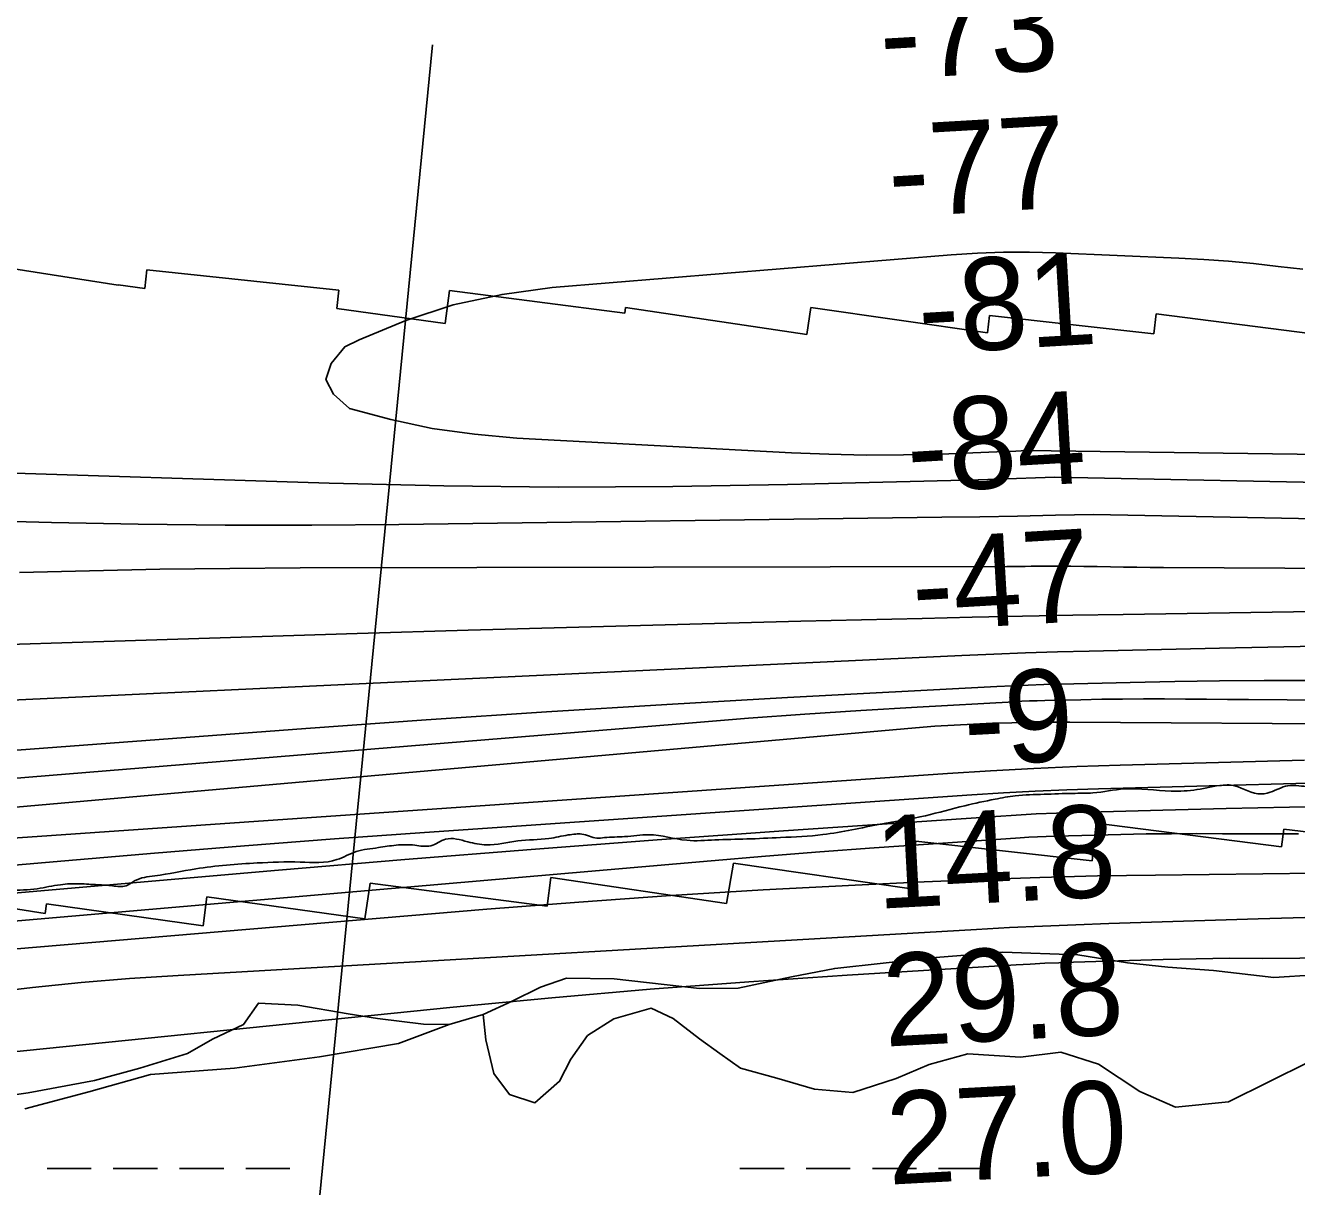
# Model space of a CAD drawing. Extents: x 3297772 to 3335630, y 634068 to 659439.
# Drawn here: x 3325853 to 3326774, y 645232 to 646073 of the extents above; entities that cross this region are included whole.
import ezdxf

# ---------------------------------------------------------------- set-up
doc = ezdxf.new("R2010")
doc.units = 0
for name, color, linetype in [('V-RIVR-EDGE', 7, 'Continuous'), ('V-RIVR-RANG', 7, 'Continuous'), ('V-RRAP-RVMT', 7, 'Continuous'), ('V-SITE-VEGE', 7, 'Continuous'), ('V-TOPO-DPTH', 7, 'Continuous'), ('V-TOPO-MAJR', 7, 'Continuous'), ('V-TOPO-MINR', 7, 'Continuous'), ('V-TOPO-WATR', 7, 'Continuous'), ('V-WETL-SWMP', 7, 'Continuous')]:
    doc.layers.add(name, color=color, linetype=linetype)

msp = doc.modelspace()

# ---------------------------------------------------------------- linework, layer by layer
at = {"layer": 'V-RIVR-EDGE'}
msp.add_spline([(3325196.76, 645366.57), (3325219.07, 645371.99), (3325232.62, 645380.37), (3325238.11, 645381.45), (3325244.69, 645381.43), (3325256.03, 645384.7), (3325270.28, 645383.93), (3325278.69, 645383.91), (3325292.94, 645383.87), (3325303.18, 645385.68), (3325337.93, 645393.27), (3325341.96, 645396.18), (3325345.26, 645400.19), (3325350.02, 645402.74), (3325363.55, 645407.09), (3325383.3, 645410.34), (3325403.77, 645410.65), (3325424.61, 645412.06), (3325447.65, 645414.56), (3325474.71, 645418.52), (3325488.24, 645421.04), (3325503.6, 645423.2), (3325524.43, 645423.51), (3325540.88, 645421.28), (3325546.37, 645422.36), (3325555.87, 645423.43), (3325573.43, 645427.41), (3325598.29, 645430.64), (3325642.54, 645437.11), (3325676.18, 645439.95), (3325709.08, 645440.6), (3325736.86, 645438.7), (3325745.63, 645439.05), (3325778.18, 645445.91), (3325790.25, 645447.71), (3325816.2, 645448.01), (3325841.42, 645446.85), (3325861.17, 645447.9), (3325877.99, 645450.78), (3325891.88, 645451.48), (3325905.04, 645450.72), (3325915.64, 645449.96), (3325925.51, 645449.94), (3325931.73, 645453.58), (3325946.36, 645457.2), (3325975.98, 645462.24), (3326020.59, 645466.52), (3326051.66, 645467.17), (3326078.35, 645468.93), (3326092.26, 645474.75), (3326108.35, 645477.63), (3326121.15, 645479.43), (3326134.67, 645479.39), (3326146.37, 645479), (3326156.98, 645483.73), (3326173.06, 645481.86), (3326186.58, 645479.63), (3326209.25, 645482.5), (3326231.92, 645484.27), (3326245.82, 645486.8), (3326251.3, 645487.51), (3326255.69, 645487.5), (3326266.65, 645484.55), (3326272.13, 645484.9), (3326286.76, 645485.6), (3326304.31, 645487.02), (3326331.71, 645482.93), (3326352.19, 645483.24), (3326375.22, 645483.92), (3326399.71, 645484.95), (3326430.42, 645487.07), (3326472.11, 645494.64), (3326504.66, 645500.78), (3326533.19, 645508.02), (3326555.14, 645512.72), (3326569.77, 645515.24), (3326590.6, 645516.28), (3326611.44, 645516.96), (3326626.07, 645517.29), (3326648.74, 645520.16), (3326682.73, 645518.61), (3326701.37, 645519.67), (3326720.39, 645522.91), (3326726.24, 645522.89), (3326745.6, 645516.63), (3326754.37, 645517.71), (3326767.18, 645522.43), (3326775.22, 645522.41), (3326789.47, 645520.91), (3326806.64, 645515.75), (3326817.97, 645513.16), (3326835.51, 645512.75), (3326847.57, 645511.63), (3326853.78, 645509.42), (3326864.75, 645508.29), (3326886.31, 645508.61), (3326901.66, 645506.01), (3326929.42, 645497.17), (3326947.69, 645495.3), (3326969.62, 645490.49), (3326983.5, 645489.36), (3327007.99, 645487.47), (3327024.79, 645482.31), (3327048.53, 645473.84), (3327083.59, 645460.96), (3327102.59, 645457.26), (3327123.05, 645450.63), (3327142.04, 645445.1), (3327153.38, 645445.8), (3327176.02, 645437.34), (3327197.58, 645434.36), (3327219.15, 645434.31), (3327235.22, 645431.71), (3327254.59, 645429.83), (3327257.15, 645427.63), (3327254.58, 645423.62), (3327249.09, 645419.98), (3327247.62, 645417.42), (3327250.17, 645413.76), (3327256.38, 645412.65), (3327262.23, 645412.63), (3327269.91, 645413.71), (3327273.57, 645415.53), (3327277.23, 645418.81), (3327282.37, 645427.57), (3327290.05, 645429.75), (3327306.5, 645429.71), (3327316.74, 645430.05), (3327337.57, 645429.63), (3327362.43, 645429.2), (3327376.69, 645429.53), (3327392.41, 645433.15), (3327421.31, 645438.93), (3327454.21, 645442.13), (3327473.95, 645442.45), (3327488.21, 645443.15), (3327510.89, 645448.57), (3327539.05, 645455.08), (3327565.4, 645464.89), (3327591.75, 645477.62), (3327596.87, 645480.16), (3327603.46, 645484.17), (3327608.95, 645487.08), (3327619.57, 645492.9), (3327619.57, 645494.37), (3327617.02, 645498.39), (3327616.66, 645500.59), (3327617.4, 645502.05), (3327621.42, 645504.6), (3327628.37, 645504.94), (3327642.63, 645507.47), (3327647.02, 645508.55), (3327651.79, 645514.39), (3327652.52, 645515.85), (3327653.64, 645524.26), (3327655.1, 645524.62), (3327658.03, 645524.61), (3327668.26, 645523.85), (3327673.01, 645523.84), (3327674.11, 645522.74), (3327674.47, 645519.82), (3327680.68, 645519.8), (3327691.65, 645521.24), (3327699.33, 645523.05), (3327707.74, 645523.39), (3327709.93, 645524.12), (3327712.14, 645527.4), (3327715.43, 645530.32), (3327716.9, 645531.41), (3327729.69, 645531.38), (3327739.2, 645532.09), (3327745.78, 645532.44), (3327750.9, 645534.98), (3327757.12, 645537.53), (3327772.48, 645538.95), (3327784.91, 645539.65), (3327802.45, 645538.88), (3327817.07, 645535.91), (3327829.86, 645534.06), (3327842.28, 645532.93), (3327856.91, 645533.26), (3327866.41, 645534.33), (3327870.44, 645536.51), (3327879.22, 645537.22), (3327886.16, 645537.57), (3327892.01, 645538.65), (3327898.23, 645538.64), (3327904.08, 645538.62), (3327915.77, 645534.94), (3327925.63, 645534.55), (3327947.21, 645537.06), (3327969.14, 645537.73), (3327991.81, 645538.04), (3328022.88, 645537.6), (3328037.49, 645535.74), (3328060.16, 645536.04), (3328088.31, 645536.34), (3328117.55, 645537.37), (3328121.94, 645535.89), (3328132.53, 645533.67), (3328150.81, 645535.09), (3328167.63, 645534.32), (3328186.64, 645536.83), (3328199.44, 645540.09), (3328214.44, 645541.88), (3328232.35, 645542.93), (3328250.99, 645542.15), (3328289.37, 645541.69), (3328309.85, 645543.84), (3328325.21, 645547.82), (3328337.3, 645556.56), (3328349.76, 645568.96), (3328357.82, 645579.54), (3328362.59, 645586.47), (3328365.52, 645587.93), (3328369.54, 645588.28), (3328387.82, 645586.41), (3328406.82, 645583.07), (3328410.84, 645583.06), (3328415.59, 645584.15), (3328422.17, 645584.13), (3328433.86, 645580.81), (3328450.66, 645574.56), (3328468.55, 645563.91), (3328480.23, 645556.57), (3328490.82, 645555.09), (3328505.81, 645553.22), (3328518.95, 645546.97), (3328533.19, 645539.99), (3328537.57, 645539.25), (3328541.23, 645539.97), (3328548.17, 645537.4), (3328551.82, 645534.1), (3328555.84, 645532.63), (3328561.68, 645532.25), (3328569.73, 645533.69), (3328596.79, 645537.64), (3328623.85, 645539.77), (3328643.95, 645540.45), (3328661.5, 645541.87), (3328682.34, 645542.18), (3328707.93, 645541.39), (3328751.8, 645544.94), (3328776.29, 645544.14), (3328800.41, 645542.99), (3328822.34, 645540.74), (3328852.31, 645540.3), (3328872.42, 645539.52), (3328885.21, 645538.03), (3328904.21, 645535.05), (3328911.52, 645534.67), (3328920.29, 645534.65), (3328935.65, 645535.34), (3328949.9, 645535.67), (3328970.74, 645535.26), (3328996.69, 645533), (3329015.69, 645532.22), (3329030.32, 645534.01), (3329055.19, 645539.07), (3329082.26, 645548.5), (3329110.8, 645559.4), (3329140.81, 645572.85), (3329150.69, 645574.29), (3329156.53, 645572.81), (3329161.99, 645564.03), (3329167.83, 645559.26), (3329176.96, 645555.22), (3329189.39, 645555.19), (3329198.9, 645558.09), (3329204.02, 645560.27), (3329207.32, 645563.91), (3329210.26, 645571.22), (3329213.2, 645575.96), (3329221.99, 645583.25), (3329230.78, 645588.35), (3329243.95, 645594.9), (3329264.07, 645601.43), (3329299.92, 645609.38), (3329325.51, 645612.24), (3329356.22, 645614.36), (3329383.65, 645617.58), (3329433.01, 645624.4), (3329465.56, 645631.27), (3329478.74, 645637.45), (3329492.65, 645643.26), (3329501.79, 645643.97), (3329512.02, 645644.68), (3329517.87, 645644.66), (3329517.87, 645642.84), (3329522.24, 645637.71), (3329527.36, 645636.6), (3329531.01, 645636.95), (3329539.79, 645639.13), (3329550.03, 645641.66), (3329558.44, 645641.64), (3329571.59, 645637.95), (3329581.45, 645634.27), (3329594.96, 645629.49), (3329608.46, 645619.22), (3329621.6, 645611.14), (3329628.55, 645610.03), (3329633.3, 645610.38), (3329647.95, 645620.58), (3329662.22, 645626.03), (3329671.72, 645627.1), (3329687.81, 645626.33), (3329707.91, 645624.82), (3329744.09, 645622.54), (3329761.64, 645621.76), (3329766.75, 645621.02), (3329774.06, 645620.64), (3329779.18, 645621.35), (3329786.85, 645618.41), (3329792.32, 645614.74), (3329809.5, 645610.68), (3329840.92, 645606.94)], degree=3, dxfattribs=at)
at = {"layer": 'V-RIVR-RANG'}
msp.add_line((3326034.55, 644904.78), (3326147.58, 646059.27), dxfattribs=at)
at = {"layer": 'V-RRAP-RVMT'}
for p, q in [((3325820.31, 645900.66), (3325919.7, 645885.07)), ((3325939.13, 645882.67), (3325940.56, 645896.23)), ((3325940.56, 645896.23), (3326079.74, 645881.6)), ((3325919.7, 645885.07), (3325919.76, 645885.42)), ((3325919.76, 645885.42), (3325939.13, 645882.67)), ((3326079.74, 645881.6), (3326078.34, 645868.34)), ((3326156.62, 645857.36), (3326159.75, 645881.29)), ((3326159.75, 645881.29), (3326286.83, 645864.84)), ((3326078.34, 645868.34), (3326156.62, 645857.36)), ((3326286.83, 645864.84), (3326287.46, 645868.98)), ((3326287.46, 645868.98), (3326418.85, 645849.46)), ((3326418.85, 645849.46), (3326421.63, 645868.84)), ((3326421.63, 645868.84), (3326549.69, 645850.57)), ((3326549.69, 645850.57), (3326551.09, 645863.15)), ((3326551.09, 645863.15), (3326670.1, 645849.94)), ((3326670.1, 645849.94), (3326671.95, 645864.41)), ((3326671.95, 645864.41), (3326795.49, 645848.56)), ((3326628.44, 645495.44), (3326625.44, 645468.11)), ((3326762.61, 645478.28), (3326628.44, 645495.44)), ((3326764.27, 645490.99), (3326762.61, 645478.28)), ((3326878.67, 645477.24), (3326764.27, 645490.99)), ((3326497.68, 645482.33), (3326492.94, 645448.14)), ((3326625.44, 645468.11), (3326497.68, 645482.33)), ((3326365.58, 645466.29), (3326360.47, 645437.18)), ((3326492.94, 645448.14), (3326365.58, 645466.29)), ((3326102.29, 645451.81), (3326098.43, 645425.98)), ((3326230.53, 645435.19), (3326102.29, 645451.81)), ((3326233.33, 645455.95), (3326230.53, 645435.19)), ((3326360.47, 645437.18), (3326233.33, 645455.95)), ((3325866.84, 645429.9), (3325772.44, 645444.66)), ((3325984.16, 645441.97), (3325981.35, 645420.99)), ((3326098.43, 645425.98), (3325984.16, 645441.97)), ((3325867.95, 645437), (3325866.84, 645429.9)), ((3325981.35, 645420.99), (3325867.95, 645437))]:
    msp.add_line(p, q, dxfattribs=at)
at = {"layer": 'V-SITE-VEGE'}
for points in [[(3325970.12, 645328.43), (3325988.13, 645338.94), (3326010.63, 645349.45), (3326021.42, 645365.08), (3326050.05, 645363.51), (3326086.42, 645357.27), (3326107.69, 645353.77), (3326140.97, 645349.86), (3326159.54, 645349.45), (3326184.31, 645356.77), (3326205.22, 645366.42), (3326225.73, 645376.46), (3326244.7, 645383.01), (3326279.14, 645382.58), (3326341.04, 645375.55), (3326368.9, 645375.91), (3326407.6, 645383.98), (3326438.95, 645390.14), (3326508.99, 645397.8), (3326560.84, 645401.99), (3326615.01, 645399.99), (3326650.99, 645394.15), (3326680.39, 645391.02), (3326713.28, 645388.66), (3326756.99, 645383.58), (3326787.18, 645385.48)], [(3325812.55, 645293.9), (3325854.57, 645299.9), (3325902.59, 645308.91), (3325935.6, 645317.92), (3325970.12, 645328.43)]]:
    msp.add_lwpolyline(points, dxfattribs=at)
at = {"layer": 'V-TOPO-DPTH'}
for points in [[(3326786.73, 645648.72), (3326647.86, 645646.61), (3326611.45, 645646.01), (3326575.04, 645645.34), (3326538.64, 645644.57), (3326502.23, 645643.74), (3326414.32, 645641.62), (3326333.97, 645639.59), (3326253.61, 645637.45), (3326173.27, 645635.12), (3326092.92, 645632.69), (3325786.87, 645623.06)], [(3326786.73, 645648.72), (3326647.86, 645646.61), (3326611.45, 645646.01), (3326575.04, 645645.34), (3326538.64, 645644.57), (3326502.23, 645643.74), (3326414.32, 645641.62), (3326333.97, 645639.59), (3326253.61, 645637.45), (3326173.27, 645635.12), (3326092.92, 645632.69), (3325786.87, 645623.06)], [(3325811.52, 645583.05), (3326531.12, 645616.77), (3326554.18, 645617.77), (3326577.24, 645618.65), (3326600.31, 645619.38), (3326623.39, 645619.99), (3326717.66, 645622.15), (3326787.87, 645623.57)], [(3325811.52, 645583.05), (3326531.12, 645616.77), (3326554.18, 645617.77), (3326577.24, 645618.65), (3326600.31, 645619.38), (3326623.39, 645619.99), (3326717.66, 645622.15), (3326787.87, 645623.57)], [(3325807.43, 645545.25), (3326055.85, 645563.9), (3326143.01, 645570.16), (3326230.19, 645576.04), (3326317.4, 645581.36), (3326404.64, 645586.3), (3326556.41, 645594.41), (3326567.79, 645594.96), (3326579.16, 645595.45), (3326590.54, 645595.83), (3326601.93, 645596.14), (3326653.1, 645597.32), (3326685.42, 645597.94), (3326717.74, 645598.39), (3326750.06, 645598.6), (3326782.39, 645598.64)], [(3326782.39, 645598.64), (3326750.06, 645598.6), (3326717.74, 645598.39), (3326685.42, 645597.94), (3326653.1, 645597.32), (3326601.93, 645596.14), (3326590.54, 645595.83), (3326579.16, 645595.45), (3326567.79, 645594.96), (3326556.41, 645594.41), (3326404.64, 645586.3), (3326317.4, 645581.36), (3326230.19, 645576.04), (3326143.01, 645570.16), (3326055.85, 645563.9), (3325807.43, 645545.25)], [(3326829.41, 645567.16), (3326609.21, 645568.5), (3326595.24, 645568.5), (3326581.27, 645568.4), (3326567.3, 645568.14), (3326553.34, 645567.77), (3326539.38, 645567.2), (3326525.43, 645566.48), (3326511.5, 645565.53), (3326497.57, 645564.42), (3325766.04, 645499.94)], [(3325766.04, 645499.94), (3326497.57, 645564.42), (3326511.5, 645565.53), (3326525.43, 645566.48), (3326539.38, 645567.2), (3326553.34, 645567.77), (3326567.3, 645568.14), (3326581.27, 645568.4), (3326595.24, 645568.5), (3326609.21, 645568.5), (3326829.41, 645567.16)], [(3326800.03, 645524.77), (3326728.03, 645522.94), (3326630.01, 645520.25), (3326607.04, 645519.47), (3326584.07, 645518.51), (3326561.12, 645517.27), (3326538.18, 645515.83), (3326141.64, 645488.57), (3326076.48, 645483.9), (3326011.34, 645478.99), (3325946.23, 645473.71), (3325881.14, 645468.17), (3325824.86, 645463.23)], [(3325824.86, 645463.23), (3325881.14, 645468.17), (3325946.23, 645473.71), (3326011.34, 645478.99), (3326076.48, 645483.9), (3326141.64, 645488.57), (3326538.18, 645515.83), (3326561.12, 645517.27), (3326584.07, 645518.51), (3326607.04, 645519.47), (3326630.01, 645520.25), (3326728.03, 645522.94), (3326800.03, 645524.77)], [(3326775.01, 645487.7), (3326756.61, 645487.71), (3326738.21, 645487.73), (3326719.81, 645487.74), (3326701.41, 645487.76), (3326683.02, 645487.69), (3326664.62, 645487.53), (3326646.23, 645487.2), (3326627.83, 645486.78), (3326598.48, 645485.97), (3326592.2, 645485.76), (3326585.92, 645485.5), (3326579.65, 645485.16), (3326573.38, 645484.77), (3326507.01, 645480.25), (3326467.57, 645477.46), (3326428.14, 645474.52), (3326388.72, 645471.37), (3326349.32, 645468.07), (3325785.51, 645419.33)]]:
    msp.add_lwpolyline(points, dxfattribs=at)
at = {"layer": 'V-TOPO-MAJR'}
for points in [[(3326896.56, 645679.29), (3326677.05, 645680.61), (3326667.46, 645680.69), (3326657.87, 645680.79), (3326648.27, 645680.93), (3326638.68, 645681.1), (3326629.09, 645681.26), (3326619.5, 645681.37), (3326609.9, 645681.43), (3326600.31, 645681.45), (3326581.35, 645681.43), (3326576.95, 645681.42), (3326572.54, 645681.41), (3326568.13, 645681.41), (3326563.73, 645681.4), (3326051.58, 645680.3), (3326000.73, 645679.98), (3325949.88, 645679.35), (3325899.04, 645678.29), (3325848.21, 645676.93)], [(3325791.53, 645324.4), (3326162.63, 645362), (3326233.92, 645368.79), (3326305.25, 645375.02), (3326376.65, 645380.4), (3326448.09, 645385.21), (3326570.3, 645392.71), (3326580.67, 645393.3), (3326591.06, 645393.83), (3326601.44, 645394.27), (3326611.83, 645394.64), (3326676.89, 645396.66), (3326700.9, 645397.19), (3326724.92, 645397.44), (3326748.93, 645397.26), (3327671.04, 645405.43), (3327700.32, 645407.88), (3327729.58, 645410.5), (3327758.82, 645413.34), (3327788.05, 645416.34), (3327817.26, 645419.53), (3328312.72, 645480.27)]]:
    msp.add_lwpolyline(points, dxfattribs=at)
at = {"layer": 'V-TOPO-MINR'}
for points in [[(3326778.11, 645896.73), (3326760.19, 645898.74), (3326742.28, 645900.74), (3326724.34, 645902.45), (3326706.36, 645903.72), (3326688.36, 645904.71), (3326598.97, 645908.56), (3326580.07, 645909.02), (3326561.17, 645909), (3326542.28, 645908.28), (3326523.41, 645907.09), (3326234.14, 645883.39), (3326197.98, 645878.41), (3326162.53, 645870.86), (3326128.11, 645859.46), (3326094.4, 645845.5), (3326083.94, 645840.48), (3326074.07, 645828.45), (3326070.34, 645816.89), (3326075.8, 645806.04), (3326087.4, 645795.66), (3326117.27, 645787.78), (3326147.41, 645781.36), (3326177.92, 645777.13), (3326208.7, 645774.36), (3326407.7, 645763.69), (3326434.75, 645762.61), (3326461.81, 645762.02), (3326488.87, 645762.16), (3326515.94, 645762.8), (3326562.28, 645764.52), (3326566.18, 645764.68), (3326570.08, 645764.86), (3326573.97, 645765.06), (3326577.87, 645765.29), (3327504.8, 645752.73)], [(3325814.39, 645749.8), (3326072.71, 645741.63), (3326155.7, 645739.72), (3326238.69, 645738.76), (3326321.68, 645739.22), (3326404.67, 645740.63), (3326542.93, 645744.16), (3326556.8, 645744.56), (3326570.66, 645745), (3326584.53, 645745.53), (3326598.39, 645746.11), (3327317.76, 645731.54), (3327354.94, 645729.65), (3327392.13, 645728.59), (3327429.34, 645728.8), (3327466.56, 645729.85), (3327621.21, 645736.85), (3327640.06, 645737.91), (3327658.9, 645739.25), (3327677.7, 645741.02), (3327696.48, 645743.06), (3327807.66, 645756.42), (3327881.95, 645765.83)], [(3327840.77, 645736.28), (3327796.65, 645730.45), (3327752.47, 645725.09), (3327725.41, 645722.03), (3327694.68, 645718.93), (3327663.92, 645716.32), (3327633.1, 645714.46), (3327602.24, 645713.09), (3327401.01, 645706.6), (3327332.35, 645705.1), (3326626.36, 645719.04), (3326598.91, 645718.43), (3326571.47, 645717.87), (3326544.02, 645717.4), (3326516.57, 645716.99), (3326123.09, 645711.67), (3326060.18, 645711.19), (3325997.27, 645711.2), (3325934.37, 645711.95), (3325871.47, 645713.19), (3325779.55, 645715.54)], [(3325786.87, 645623.06), (3326092.92, 645632.69), (3326173.27, 645635.12), (3326253.61, 645637.45), (3326333.97, 645639.59), (3326414.32, 645641.62), (3326502.23, 645643.74), (3326538.64, 645644.57), (3326575.04, 645645.34), (3326611.45, 645646.01), (3326647.86, 645646.61), (3326786.73, 645648.72)], [(3325811.52, 645583.05), (3326531.12, 645616.77), (3326554.18, 645617.77), (3326577.24, 645618.65), (3326600.31, 645619.38), (3326623.39, 645619.99), (3326717.66, 645622.15), (3326787.87, 645623.57)], [(3325807.43, 645545.25), (3326055.85, 645563.9), (3326143.01, 645570.16), (3326230.19, 645576.04), (3326317.4, 645581.36), (3326404.64, 645586.3), (3326556.41, 645594.41), (3326567.79, 645594.96), (3326579.16, 645595.45), (3326590.54, 645595.83), (3326601.93, 645596.14), (3326653.1, 645597.32), (3326685.42, 645597.94), (3326717.74, 645598.39), (3326750.06, 645598.6), (3326782.39, 645598.64)], [(3325787.01, 645523.07), (3326335.83, 645568.14), (3326376.51, 645571.32), (3326417.2, 645574.29), (3326457.91, 645576.95), (3326498.64, 645579.39), (3326569.05, 645583.35), (3326574.58, 645583.63), (3326580.12, 645583.88), (3326585.66, 645584.07), (3326591.2, 645584.22), (3326617.16, 645584.82), (3326632.36, 645585.1), (3326647.56, 645585.3), (3326662.76, 645585.36), (3326677.95, 645585.33), (3326693.15, 645585.24), (3326708.35, 645585.13), (3326723.55, 645585.01), (3326738.75, 645584.89), (3326934.29, 645583.19)], [(3325766.04, 645499.94), (3326497.57, 645564.42), (3326511.5, 645565.53), (3326525.43, 645566.48), (3326539.38, 645567.2), (3326553.34, 645567.77), (3326567.3, 645568.14), (3326581.27, 645568.4), (3326595.24, 645568.5), (3326609.21, 645568.5), (3326829.41, 645567.16)], [(3325832.82, 645483.84), (3326520.58, 645531.35), (3326551.86, 645533.31), (3326583.15, 645535.02), (3326614.46, 645536.33), (3326645.78, 645537.39), (3326779.42, 645541.06)], [(3325805.14, 645441.22), (3326036.06, 645461.33), (3326127.48, 645469.04), (3326218.93, 645476.4), (3326310.41, 645483.26), (3326401.92, 645489.78), (3326555.78, 645500.31), (3326570.39, 645501.22), (3326585, 645502.01), (3326599.62, 645502.62), (3326614.24, 645503.11), (3326676.65, 645504.82), (3326722.48, 645505.93), (3326768.32, 645506.85), (3326814.16, 645507.48)], [(3325785.51, 645419.33), (3326349.32, 645468.07), (3326388.72, 645471.37), (3326428.14, 645474.52), (3326467.57, 645477.46), (3326507.01, 645480.25), (3326573.38, 645484.77), (3326579.65, 645485.16), (3326585.92, 645485.5), (3326592.2, 645485.76), (3326598.48, 645485.97), (3326627.83, 645486.78), (3326646.23, 645487.2), (3326664.62, 645487.53), (3326683.02, 645487.69), (3326701.41, 645487.76), (3326719.81, 645487.74), (3326738.21, 645487.73), (3326756.61, 645487.71), (3326775.01, 645487.7)], [(3325765.92, 645397.5), (3326186.84, 645432.95), (3326253.54, 645438.2), (3326320.27, 645442.96), (3326387.05, 645446.98), (3326453.86, 645450.52), (3326503.85, 645452.9), (3326545.7, 645454.65), (3326587.55, 645456.11), (3326629.42, 645457.11), (3326671.29, 645457.81), (3326826.96, 645459.57)], [(3325822.85, 645372.31), (3325857.86, 645376.32), (3325892.91, 645379.87), (3325928.03, 645382.71), (3325963.19, 645385.09), (3326541.6, 645418.4), (3326565.57, 645419.68), (3326589.54, 645420.84), (3326613.52, 645421.81), (3326637.51, 645422.65), (3326745.63, 645426.01), (3326822.11, 645428.11)]]:
    msp.add_lwpolyline(points, dxfattribs=at)
at = {"layer": 'V-TOPO-WATR'}
msp.add_lwpolyline([(3325824.86, 645463.23), (3325881.14, 645468.17), (3325946.23, 645473.71), (3326011.34, 645478.99), (3326076.48, 645483.9), (3326141.64, 645488.57), (3326538.18, 645515.83), (3326561.12, 645517.27), (3326584.07, 645518.51), (3326607.04, 645519.47), (3326630.01, 645520.25), (3326728.03, 645522.94), (3326800.03, 645524.77)], dxfattribs=at)
at = {"layer": 'V-WETL-SWMP'}
for p, q in [((3325868.3, 645245.23), (3325900.3, 645245.23)), ((3325916.3, 645245.23), (3325948.3, 645245.23)), ((3325964.3, 645245.23), (3325996.3, 645245.23)), ((3326012.3, 645245.23), (3326044.3, 645245.23)), ((3326370.21, 645245.23), (3326402.21, 645245.23)), ((3326418.21, 645245.23), (3326450.21, 645245.23)), ((3326466.21, 645245.23), (3326498.21, 645245.23)), ((3326514.21, 645245.23), (3326546.21, 645245.23))]:
    msp.add_line(p, q, dxfattribs=at)
msp.add_lwpolyline([(3325852.11, 645288.43), (3325898.48, 645300.84), (3325943.29, 645313.25), (3326004.06, 645317.86), (3326065.62, 645325.96), (3326122.9, 645335.64), (3326159.54, 645349.45), (3326184.31, 645356.77), (3326186.23, 645338.46), (3326192.05, 645313.91), (3326203.33, 645298.71), (3326221.63, 645292.84), (3326239.57, 645308.4), (3326247.77, 645324.37), (3326259.86, 645341.49), (3326278.96, 645353.55), (3326305.85, 645361.31), (3326321.81, 645353.89), (3326341.04, 645339.05), (3326355.83, 645328.51), (3326370.62, 645317.98), (3326397.1, 645310.54), (3326424.36, 645302.72), (3326452.01, 645300.35), (3326483.58, 645310.44), (3326507.35, 645320.54), (3326535.41, 645328.3), (3326573.58, 645325.92), (3326602.8, 645329.39), (3326630.06, 645320.79), (3326660.03, 645300.89), (3326685.73, 645289.56), (3326724.29, 645293.41), (3326782.76, 645322.56)], dxfattribs=at)

# ---------------------------------------------------------------- texts
at = {"layer": 'V-RIVR-RANG'}
for s, rotation, p in [('-73', 3.34661, (3326473.13, 646033.91)), ('-77', 3.34661, (3326479.25, 645934.09)), ('-81', 3.34661, (3326500.91, 645835.19)), ('-84', 3.34661, (3326492.8, 645734.54)), ('-47', 3.34661, (3326496.55, 645634.59)), ('-9', 3.05833, (3326533.82, 645536.85)), ('14.8', 3.05833, (3326469.87, 645433.29)), ('29.8', 3.05833, (3326475.46, 645333.45)), ('27.0', 3.05833, (3326478.16, 645233.45))]:
    msp.add_text(s, height=67, rotation=rotation, dxfattribs=at).set_placement(p)

doc.saveas('drawing.dxf')
